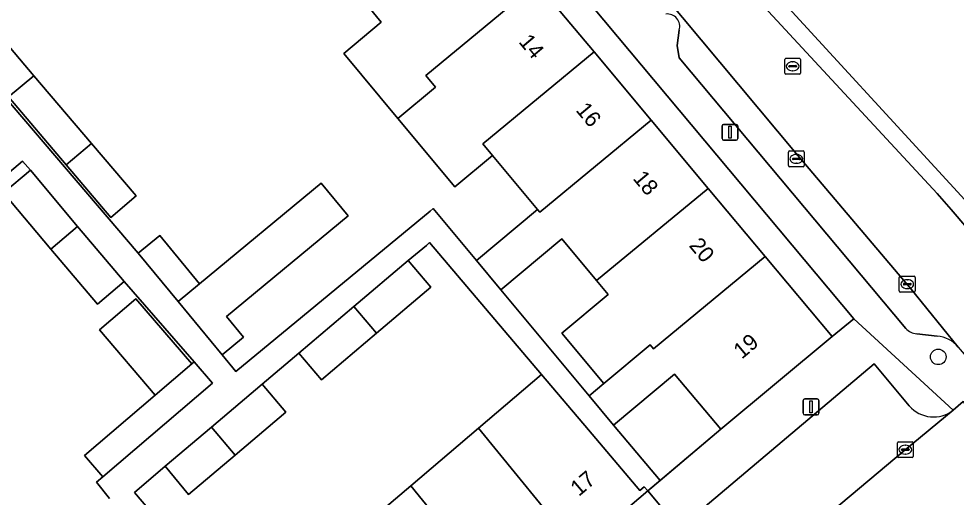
# Model space of a CAD drawing. Extents: x 160377 to 161131, y 383938 to 384853.
# Drawn here: x 160744.2 to 160803.3, y 384436.7 to 384466.8 of the extents above; entities that cross this region are included whole.
import ezdxf

# ---------------------------------------------------------------- set-up
doc = ezdxf.new("R2010")
doc.units = 0
for name, color, linetype in [('IMGEO_Boom', 7, 'Continuous'), ('IMGEO_Erf', 7, 'Continuous'), ('IMGEO_Kolk', 7, 'Continuous'), ('IMGEO_Lichtmast', 7, 'Continuous'), ('IMGEO_Muur', 7, 'Continuous'), ('IMGEO_Pand', 7, 'Continuous'), ('IMGEO_Pand_nummerreeks', 7, 'Continuous'), ('IMGEO_Parkeervlak_open', 7, 'Continuous'), ('IMGEO_Rijbaan_lokaal_open', 7, 'Continuous'), ('IMGEO_Rioolput', 7, 'Continuous'), ('IMGEO_Voetpad_open', 7, 'Continuous')]:
    doc.layers.add(name, color=color, linetype=linetype)

msp = doc.modelspace()

# ---------------------------------------------------------------- linework, layer by layer
at = {"layer": 'IMGEO_Boom'}
msp.add_circle((160802.132, 384445.529), 0.489, dxfattribs=at)
at = {"layer": 'IMGEO_Erf'}
for points in [[(160753.833, 384496.492), (160755.275, 384494.766), (160758.429, 384490.99), (160758.913, 384490.507), (160762.505, 384486.211), (160766.097, 384481.915), (160769.689, 384477.618), (160773.281, 384473.322), (160776.872, 384469.026), (160780.464, 384464.73), (160784.057, 384460.433), (160787.649, 384456.136), (160791.241, 384451.84), (160795.445, 384446.811), (160796.819, 384447.928), (160755.214, 384497.645)], [(160748.822, 384458.964), (160751.636, 384455.658), (160750.049, 384454.307), (160747.225, 384457.625), (160743.596, 384461.889), (160739.966, 384466.154), (160736.992, 384469.648), (160738.58, 384470.999), (160741.563, 384467.493), (160745.193, 384463.229)], [(160781.355, 384449.46), (160780.627, 384450.335), (160778.437, 384452.963), (160774.595, 384449.747), (160780.147, 384443.075), (160781.074, 384443.851), (160778.431, 384447.025)], [(160785.53, 384444.451), (160781.688, 384441.235), (160784.631, 384437.75), (160788.444, 384440.97)], [(160786.412, 384434.035), (160783.847, 384437.088), (160779.46, 384433.363), (160775.19, 384429.737), (160770.921, 384426.112), (160766.651, 384422.487), (160762.382, 384418.862), (160756.574, 384413.93), (160755.441, 384412.968), (160756.655, 384411.599), (160757.728, 384412.583), (160759.122, 384410.92), (160771.486, 384421.393), (160772.059, 384421.878)]]:
    msp.add_lwpolyline(points, close=True, dxfattribs=at)
for points in [[(160735.391, 384471.229), (160751.769, 384452.05), (160753.12, 384453.165), (160755.623, 384450.132), (160763.291, 384456.458), (160764.989, 384454.4), (160757.321, 384448.074), (160758.4, 384446.766), (160757.049, 384445.651), (160757.907, 384444.611), (160770.141, 384454.703), (160770.334, 384454.863), (160773.059, 384451.591), (160776.901, 384454.807), (160775.531, 384456.451), (160774.073, 384458.201), (160771.705, 384456.228), (160768.114, 384460.539), (160764.705, 384464.632), (160767.072, 384466.605), (160766.289, 384467.545)], [(160749.96, 384436.613), (160749.136, 384437.638), (160749.532, 384437.976), (160748.383, 384439.321), (160752.837, 384443.125), (160749.329, 384447.23), (160751.625, 384449.191), (160755.133, 384445.085), (160755.289, 384445.219), (160750.89, 384450.265), (160749.202, 384448.842), (160746.276, 384452.311), (160743.291, 384455.85), (160744.979, 384457.274), (160744.491, 384457.853), (160736.436, 384451.067)], [(160764.656, 384433.793), (160768.925, 384437.418), (160773.195, 384441.044), (160777.166, 384444.415), (160770.109, 384452.722), (160769.906, 384452.55), (160768.754, 384451.607), (160770.182, 384449.926), (160766.761, 384447.02), (160763.297, 384444.078), (160761.869, 384445.759), (160759.575, 384443.807), (160761.061, 384442.051), (160757.872, 384439.352), (160754.928, 384436.861), (160753.474, 384438.645), (160751.53, 384437), (160753.331, 384434.872)]]:
    msp.add_lwpolyline(points, dxfattribs=at)
at = {"layer": 'IMGEO_Kolk'}
for p, q in [((160792.699, 384457.567), (160792.699, 384458.419)), ((160792.774, 384458.493), (160793.626, 384458.493)), ((160793.7, 384458.419), (160793.7, 384457.567)), ((160792.958, 384457.987), (160792.958, 384457.999)), ((160793.396, 384457.95), (160792.998, 384457.95)), ((160793.001, 384458.036), (160793.399, 384458.036)), ((160793.187, 384458.273), (160793.212, 384458.273)), ((160793.442, 384457.999), (160793.442, 384457.987)), ((160793.626, 384457.493), (160792.774, 384457.493)), ((160793.21, 384457.713), (160793.185, 384457.713)), ((160799.68, 384449.681), (160799.68, 384450.533)), ((160799.755, 384450.607), (160800.607, 384450.607)), ((160799.939, 384450.101), (160799.939, 384450.113)), ((160800.377, 384450.064), (160799.979, 384450.064)), ((160799.982, 384450.15), (160800.38, 384450.15)), ((160800.168, 384450.387), (160800.193, 384450.387)), ((160800.423, 384450.113), (160800.423, 384450.101)), ((160800.681, 384450.533), (160800.681, 384449.681)), ((160800.607, 384449.607), (160799.755, 384449.607)), ((160800.191, 384449.827), (160800.166, 384449.827)), ((160799.558, 384439.264), (160799.558, 384440.116)), ((160799.633, 384440.19), (160800.485, 384440.19)), ((160800.559, 384440.116), (160800.559, 384439.264)), ((160799.817, 384439.684), (160799.817, 384439.696)), ((160800.255, 384439.647), (160799.857, 384439.647)), ((160799.86, 384439.733), (160800.258, 384439.733)), ((160800.046, 384439.97), (160800.071, 384439.97)), ((160800.301, 384439.696), (160800.301, 384439.684)), ((160800.485, 384439.19), (160799.633, 384439.19)), ((160800.069, 384439.41), (160800.044, 384439.41))]:
    msp.add_line(p, q, dxfattribs=at)
for points in [[(160792.699, 384457.567), (160792.699, 384458.419)], [(160792.774, 384458.493), (160793.626, 384458.493)], [(160793.7, 384458.419), (160793.7, 384457.567)], [(160793.626, 384457.493), (160792.774, 384457.493)], [(160799.68, 384449.681), (160799.68, 384450.533)], [(160799.755, 384450.607), (160800.607, 384450.607)], [(160800.681, 384450.533), (160800.681, 384449.681)], [(160800.607, 384449.607), (160799.755, 384449.607)], [(160799.558, 384439.264), (160799.558, 384440.116)], [(160799.633, 384440.19), (160800.485, 384440.19)], [(160800.559, 384440.116), (160800.559, 384439.264)], [(160800.485, 384439.19), (160799.633, 384439.19)]]:
    msp.add_lwpolyline(points, dxfattribs=at)
for centre, radius, start, end in [((160792.776, 384458.417), 0.0765, 91.55205, 178.44795), ((160792.776, 384458.417), 0.0765, 91.55205, 178.44795), ((160793.624, 384458.417), 0.0765, 1.55205, 88.44795), ((160793.624, 384458.417), 0.0765, 1.55205, 88.44795), ((160792.998, 384457.996), 0.0403, 85.87752, 175.75265), ((160792.995, 384457.986), 0.0366, 178.93798, 274.71019), ((160793.399, 384457.993), 0.043, 264.86636, 352.45326), ((160793.403, 384457.998), 0.0386, 1.73085, 96.63898), ((160792.776, 384457.569), 0.0765, 181.55205, 268.44795), ((160792.776, 384457.569), 0.0765, 181.55205, 268.44795), ((160793.624, 384457.569), 0.0765, 271.55205, 358.44795), ((160793.624, 384457.569), 0.0765, 271.55205, 358.44795), ((160799.757, 384450.531), 0.0765, 91.55205, 178.44795), ((160799.757, 384450.531), 0.0765, 91.55205, 178.44795), ((160799.979, 384450.11), 0.0403, 85.87752, 175.75265), ((160799.976, 384450.1), 0.0366, 178.93798, 274.71019), ((160800.38, 384450.107), 0.043, 264.86636, 352.45326), ((160800.384, 384450.112), 0.0386, 1.73085, 96.63898), ((160800.605, 384450.531), 0.0765, 1.55205, 88.44795), ((160800.605, 384450.531), 0.0765, 1.55205, 88.44795), ((160799.757, 384449.683), 0.0765, 181.55205, 268.44795), ((160799.757, 384449.683), 0.0765, 181.55205, 268.44795), ((160800.605, 384449.683), 0.0765, 271.55205, 358.44795), ((160800.605, 384449.683), 0.0765, 271.55205, 358.44795), ((160799.635, 384440.114), 0.0765, 91.55205, 178.44795), ((160799.635, 384440.114), 0.0765, 91.55205, 178.44795), ((160800.483, 384440.114), 0.0765, 1.55205, 88.44795), ((160800.483, 384440.114), 0.0765, 1.55205, 88.44795), ((160799.857, 384439.693), 0.0403, 85.87752, 175.75265), ((160799.854, 384439.683), 0.0366, 178.93798, 274.71019), ((160800.258, 384439.69), 0.043, 264.86636, 352.45326), ((160800.262, 384439.695), 0.0386, 1.73085, 96.63898), ((160799.635, 384439.266), 0.0765, 181.55205, 268.44795), ((160799.635, 384439.266), 0.0765, 181.55205, 268.44795), ((160800.483, 384439.266), 0.0765, 271.55205, 358.44795), ((160800.483, 384439.266), 0.0765, 271.55205, 358.44795)]:
    msp.add_arc(centre, radius, start, end, dxfattribs=at)
for centre, major_axis, ratio, start_param, end_param in [((160793.186, 384457.993), (-0.387, 0.002), 0.722429, 4.712389, 7.853982), ((160793.211, 384457.993), (-0.39, 0.002), 0.717154, 1.570796, 4.712389), ((160800.167, 384450.107), (-0.387, 0.002), 0.722429, 4.712389, 7.853982), ((160800.192, 384450.107), (-0.39, 0.002), 0.717154, 1.570796, 4.712389), ((160800.045, 384439.69), (-0.387, 0.002), 0.722429, 4.712389, 7.853982), ((160800.07, 384439.69), (-0.39, 0.002), 0.717154, 1.570796, 4.712389)]:
    msp.add_ellipse(centre, major_axis=major_axis, ratio=ratio, start_param=start_param, end_param=end_param, dxfattribs=at)
at = {"layer": 'IMGEO_Lichtmast'}
for p, q in [((160788.621, 384460.167), (160789.411, 384460.167)), ((160789.411, 384460.167), (160788.621, 384460.167)), ((160788.521, 384459.267), (160788.521, 384460.067)), ((160788.521, 384460.067), (160788.521, 384459.267)), ((160789.511, 384460.067), (160789.511, 384459.267)), ((160789.511, 384459.267), (160789.511, 384460.067)), ((160789.411, 384459.167), (160788.621, 384459.167)), ((160788.621, 384459.167), (160789.411, 384459.167)), ((160793.626, 384441.982), (160793.626, 384442.782)), ((160793.626, 384442.782), (160793.626, 384441.982)), ((160793.726, 384442.882), (160794.516, 384442.882)), ((160794.516, 384442.882), (160793.726, 384442.882)), ((160794.616, 384442.782), (160794.616, 384441.982)), ((160794.616, 384441.982), (160794.616, 384442.782)), ((160794.516, 384441.882), (160793.726, 384441.882)), ((160793.726, 384441.882), (160794.516, 384441.882))]:
    msp.add_line(p, q, dxfattribs=at)
for points in [[(160788.941, 384460.042), (160789.091, 384460.042), (160789.091, 384459.292), (160788.941, 384459.292), (160788.941, 384460.042)], [(160794.046, 384442.757), (160794.196, 384442.757), (160794.196, 384442.007), (160794.046, 384442.007), (160794.046, 384442.757)]]:
    msp.add_lwpolyline(points, dxfattribs=at)
for centre, start, end in [((160788.621, 384460.067), 90, 180), ((160788.621, 384460.067), 90, 180), ((160789.411, 384460.067), 0, 90), ((160789.411, 384460.067), 360, 90), ((160788.621, 384459.267), 180, 270), ((160788.621, 384459.267), 180, 270), ((160789.411, 384459.267), 270, 0), ((160789.411, 384459.267), 270, 0), ((160793.726, 384442.782), 90, 180), ((160793.726, 384442.782), 90, 180), ((160794.516, 384442.782), 0, 90), ((160794.516, 384442.782), 360, 90), ((160793.726, 384441.982), 180, 270), ((160793.726, 384441.982), 180, 270), ((160794.516, 384441.982), 270, 0), ((160794.516, 384441.982), 270, 0)]:
    msp.add_arc(centre, 0.1, start, end, dxfattribs=at)
at = {"layer": 'IMGEO_Muur'}
msp.add_lwpolyline([(160788.444, 384440.97), (160783.847, 384437.088)], dxfattribs=at)
at = {"layer": 'IMGEO_Pand'}
for points in [[(160776.872, 384469.026), (160773.281, 384473.322), (160766.289, 384467.545), (160767.072, 384466.605), (160764.705, 384464.632), (160768.114, 384460.539), (160770.482, 384462.512), (160769.873, 384463.243)], [(160776.872, 384469.026), (160769.873, 384463.243), (160770.482, 384462.512), (160768.114, 384460.539), (160771.705, 384456.228), (160774.073, 384458.201), (160773.457, 384458.94), (160780.464, 384464.73)], [(160743.596, 384461.889), (160745.193, 384463.229), (160741.563, 384467.493), (160739.966, 384466.154)], [(160784.057, 384460.433), (160780.464, 384464.73), (160773.457, 384458.94), (160774.073, 384458.201), (160775.531, 384456.451), (160776.901, 384454.807), (160777.042, 384454.637)], [(160743.596, 384461.889), (160747.225, 384457.625), (160748.822, 384458.964), (160745.193, 384463.229)], [(160784.057, 384460.433), (160777.042, 384454.637), (160776.901, 384454.807), (160773.059, 384451.591), (160774.595, 384449.747), (160778.437, 384452.963), (160780.627, 384450.335), (160787.649, 384456.136)], [(160748.822, 384458.964), (160747.225, 384457.625), (160750.049, 384454.307), (160751.636, 384455.658)], [(160746.276, 384452.311), (160747.954, 384453.746), (160744.979, 384457.274), (160743.291, 384455.85)], [(160755.623, 384450.132), (160754.277, 384449.011), (160757.049, 384445.651), (160758.4, 384446.766), (160757.321, 384448.074), (160764.989, 384454.4), (160763.291, 384456.458)], [(160791.241, 384451.84), (160787.649, 384456.136), (160780.627, 384450.335), (160781.355, 384449.46), (160778.431, 384447.025), (160781.074, 384443.851), (160783.992, 384446.294), (160784.211, 384446.032)], [(160746.276, 384452.311), (160749.202, 384448.842), (160750.89, 384450.265), (160747.954, 384453.746)], [(160754.277, 384449.011), (160755.623, 384450.132), (160753.12, 384453.165), (160751.769, 384452.05)], [(160795.445, 384446.811), (160791.241, 384451.84), (160784.211, 384446.032), (160783.992, 384446.294), (160781.074, 384443.851), (160780.147, 384443.075), (160781.688, 384441.235), (160785.53, 384444.451), (160788.444, 384440.97)], [(160768.754, 384451.607), (160765.333, 384448.701), (160766.761, 384447.02), (160770.182, 384449.926)], [(160755.133, 384445.085), (160751.625, 384449.191), (160749.329, 384447.23), (160752.837, 384443.125)], [(160766.761, 384447.02), (160765.333, 384448.701), (160761.869, 384445.759), (160763.297, 384444.078)], [(160756.438, 384443.874), (160755.289, 384445.219), (160755.133, 384445.085), (160752.837, 384443.125), (160748.383, 384439.321), (160749.532, 384437.976)], [(160773.195, 384441.044), (160779.46, 384433.363), (160783.847, 384437.088), (160783.621, 384437.355), (160783.355, 384437.129), (160780.118, 384440.94), (160777.166, 384444.415)], [(160759.575, 384443.807), (160756.386, 384441.109), (160757.872, 384439.352), (160761.061, 384442.051)], [(160757.872, 384439.352), (160756.386, 384441.109), (160753.474, 384438.645), (160754.928, 384436.861)], [(160768.925, 384437.418), (160775.19, 384429.737), (160779.46, 384433.363), (160773.195, 384441.044)], [(160768.925, 384437.418), (160764.656, 384433.793), (160770.921, 384426.112), (160775.19, 384429.737)]]:
    msp.add_lwpolyline(points, close=True, dxfattribs=at)
at = {"layer": 'IMGEO_Parkeervlak_open'}
for points in [[(160803.39, 384446.147), (160800.426, 384449.782), (160793.188, 384458.339), (160781.229, 384472.652), (160768.71, 384487.604)], [(160785.822, 384466.096), (160785.692, 384465.126), (160785.822, 384464.362), (160800.083, 384447.315)], [(160800.775, 384446.976), (160802.056, 384446.84)], [(160800.301, 384442.454), (160798.106, 384445.096), (160786.779, 384435.536), (160790.223, 384431.451), (160791.433, 384432.444), (160800.055, 384439.689), (160803.081, 384442.184)]]:
    msp.add_lwpolyline(points, dxfattribs=at)
for centre, radius, start, end in [((160785.075, 384466.331), 0.783, 342.54208, 97.18035), ((160800.965, 384448.239), 1.278, 226.34775, 261.45323), ((160801.904, 384444.918), 1.928, 39.60839, 85.48874), ((160801.832, 384443.768), 2.017, 220.63882, 308.26658)]:
    msp.add_arc(centre, radius, start, end, dxfattribs=at)
at = {"layer": 'IMGEO_Rijbaan_lokaal_open'}
msp.add_lwpolyline([(160761.152, 384496.606), (160763.66, 384493.663), (160768.71, 384487.604), (160781.229, 384472.652), (160793.188, 384458.339), (160800.426, 384449.782), (160803.39, 384446.147), (160804.509, 384444.81), (160808.551, 384448.118), (160803.93, 384453.643), (160802.953, 384454.808), (160802.072, 384455.813), (160789.055, 384469.866), (160788.775, 384470.215), (160784.563, 384475.193)], dxfattribs=at)
msp.add_lwpolyline([(160806.084, 384436.845), (160807.612, 384438.122), (160803.711, 384442.716), (160803.081, 384442.184), (160800.055, 384439.689), (160791.433, 384432.444), (160790.223, 384431.451), (160791.435, 384429.942), (160792.832, 384428.202), (160793.999, 384426.749)], close=True, dxfattribs=at)
at = {"layer": 'IMGEO_Rioolput'}
for p, q in [((160792.467, 384463.396), (160792.467, 384464.248)), ((160792.542, 384464.322), (160793.394, 384464.322)), ((160793.468, 384464.248), (160793.468, 384463.396)), ((160792.726, 384463.816), (160792.726, 384463.828)), ((160793.164, 384463.779), (160792.766, 384463.779)), ((160792.769, 384463.865), (160793.167, 384463.865)), ((160792.955, 384464.102), (160792.98, 384464.102)), ((160793.21, 384463.828), (160793.21, 384463.816)), ((160793.394, 384463.322), (160792.542, 384463.322)), ((160792.978, 384463.542), (160792.953, 384463.542))]:
    msp.add_line(p, q, dxfattribs=at)
for points in [[(160792.467, 384463.396), (160792.467, 384464.248)], [(160792.542, 384464.322), (160793.394, 384464.322)], [(160793.468, 384464.248), (160793.468, 384463.396)], [(160793.394, 384463.322), (160792.542, 384463.322)]]:
    msp.add_lwpolyline(points, dxfattribs=at)
for centre, radius, start, end in [((160792.544, 384464.246), 0.0765, 91.55205, 178.44795), ((160792.544, 384464.246), 0.0765, 91.55205, 178.44795), ((160793.392, 384464.246), 0.0765, 1.55205, 88.44795), ((160793.392, 384464.246), 0.0765, 1.55205, 88.44795), ((160792.766, 384463.825), 0.0403, 85.87752, 175.75265), ((160792.763, 384463.815), 0.0366, 178.93798, 274.71019), ((160793.167, 384463.822), 0.043, 264.86636, 352.45326), ((160793.171, 384463.827), 0.0386, 1.73085, 96.63898), ((160792.544, 384463.398), 0.0765, 181.55205, 268.44795), ((160792.544, 384463.398), 0.0765, 181.55205, 268.44795), ((160793.392, 384463.398), 0.0765, 271.55205, 358.44795), ((160793.392, 384463.398), 0.0765, 271.55205, 358.44795)]:
    msp.add_arc(centre, radius, start, end, dxfattribs=at)
for centre, major_axis, ratio, start_param, end_param in [((160792.954, 384463.822), (-0.387, 0.002), 0.722429, 4.712389, 7.853982), ((160792.979, 384463.822), (-0.39, 0.002), 0.717154, 1.570796, 4.712389)]:
    msp.add_ellipse(centre, major_axis=major_axis, ratio=ratio, start_param=start_param, end_param=end_param, dxfattribs=at)
at = {"layer": 'IMGEO_Voetpad_open'}
for points in [[(160754.298, 384506.633), (160748.356, 384505.867), (160749.48, 384504.514), (160755.214, 384497.645), (160796.819, 384447.928), (160803.081, 384442.184), (160803.711, 384442.716), (160807.612, 384438.122), (160806.084, 384436.845), (160807.803, 384434.788), (160848.557, 384386.056), (160851.673, 384388.488), (160851.262, 384388.998), (160850.365, 384390.09), (160848.924, 384391.675), (160848.692, 384391.913), (160848.239, 384392.059), (160846.511, 384392.275)], [(160753.331, 384434.872), (160751.53, 384437), (160753.474, 384438.645), (160756.386, 384441.109), (160759.575, 384443.807), (160761.869, 384445.759), (160765.333, 384448.701), (160768.754, 384451.607), (160769.906, 384452.55), (160770.109, 384452.722), (160777.166, 384444.415), (160780.118, 384440.94), (160783.355, 384437.129), (160783.621, 384437.355), (160783.847, 384437.088), (160784.631, 384437.75), (160781.688, 384441.235), (160780.147, 384443.075), (160774.595, 384449.747), (160773.059, 384451.591), (160770.334, 384454.863), (160770.141, 384454.703), (160757.907, 384444.611), (160757.049, 384445.651), (160754.277, 384449.011), (160751.769, 384452.05), (160735.391, 384471.229)], [(160788.775, 384470.215), (160789.055, 384469.866), (160789.866, 384470.61), (160804.741, 384454.387), (160803.93, 384453.643), (160808.551, 384448.118), (160813.808, 384441.834), (160813.914, 384441.707)], [(160800.083, 384447.315), (160785.822, 384464.362), (160785.692, 384465.126), (160785.822, 384466.096)], [(160736.436, 384451.067), (160744.491, 384457.853), (160744.979, 384457.274), (160747.954, 384453.746), (160750.89, 384450.265), (160755.289, 384445.219), (160756.438, 384443.874), (160749.532, 384437.976), (160749.136, 384437.638), (160749.96, 384436.613)], [(160803.081, 384442.184), (160796.819, 384447.928), (160795.445, 384446.811), (160788.444, 384440.97), (160784.631, 384437.75), (160783.847, 384437.088), (160786.412, 384434.035), (160772.059, 384421.878), (160772.607, 384421.208)], [(160802.056, 384446.84), (160800.775, 384446.976)], [(160789.436, 384428.262), (160791.435, 384429.942), (160790.223, 384431.451), (160786.779, 384435.536), (160798.106, 384445.096), (160800.301, 384442.454)]]:
    msp.add_lwpolyline(points, dxfattribs=at)
msp.add_lwpolyline([(160803.93, 384453.643), (160804.741, 384454.387), (160789.866, 384470.61), (160789.055, 384469.866), (160802.072, 384455.813), (160802.953, 384454.808)], close=True, dxfattribs=at)
for centre, radius, start, end in [((160785.075, 384466.331), 0.783, 342.54208, 97.18035), ((160800.965, 384448.239), 1.278, 226.34775, 261.45323), ((160801.904, 384444.918), 1.928, 39.60839, 85.48874), ((160801.832, 384443.768), 2.017, 220.63882, 308.26658)]:
    msp.add_arc(centre, radius, start, end, dxfattribs=at)

# ---------------------------------------------------------------- texts
at = {"layer": 'IMGEO_Pand_nummerreeks'}
for s, rotation, p in [('14', 309.89727, (160775.68, 384465.337)), ('16', 309.89727, (160779.272, 384461.041)), ('18', 309.89727, (160782.866, 384456.743)), ('20', 309.89484, (160786.4, 384452.517)), ('19', 39.83776, (160789.765, 384445.354)), ('17', 40.33469, (160779.508, 384436.71))]:
    msp.add_text(s, height=1, rotation=rotation, dxfattribs=at).set_placement(p)

doc.saveas('drawing.dxf')
